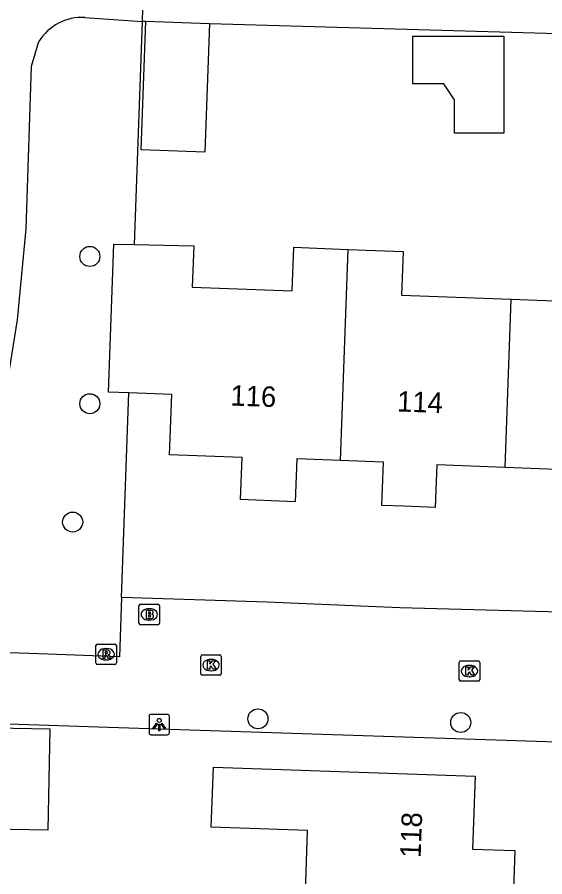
# Model space of a CAD drawing. Extents: x 158461 to 159795, y 387220 to 388672.
# Drawn here: x 159498.94 to 159524.72, y 387891.37 to 387933.4 of the extents above; entities that cross this region are included whole.
import ezdxf

# ---------------------------------------------------------------- set-up
doc = ezdxf.new("R2010")
doc.units = 0
for name, color, linetype in [('IMGEO_Boom', 7, 'Continuous'), ('IMGEO_Brandkraan', 7, 'Continuous'), ('IMGEO_Groenvoorziening', 7, 'Continuous'), ('IMGEO_Kolk', 7, 'Continuous'), ('IMGEO_Lichtpunt', 7, 'Continuous'), ('IMGEO_Pand', 7, 'Continuous'), ('IMGEO_Pand_nummerreeks', 7, 'Continuous'), ('IMGEO_Rioolput', 7, 'Continuous'), ('IMGEO_Voetpad_halfverhard', 7, 'Continuous'), ('IMGEO_Voetpad_open', 7, 'Continuous')]:
    doc.layers.add(name, color=color, linetype=linetype)

msp = doc.modelspace()

# ---------------------------------------------------------------- linework, layer by layer
at = {"layer": 'IMGEO_Boom'}
for centre in [(159502.488, 387921.704), (159502.488, 387914.505), (159501.65, 387908.715), (159510.703, 387899.094), (159520.609, 387898.915)]:
    msp.add_circle(centre, 0.489, dxfattribs=at)
at = {"layer": 'IMGEO_Brandkraan'}
for p, q in [((159504.89, 387903.772), (159504.89, 387904.624)), ((159504.965, 387904.698), (159505.817, 387904.698)), ((159505.891, 387904.624), (159505.891, 387903.772)), ((159505.378, 387904.478), (159505.403, 387904.478)), ((159505.817, 387903.698), (159504.965, 387903.698)), ((159505.401, 387903.918), (159505.376, 387903.918))]:
    msp.add_line(p, q, dxfattribs=at)
for points in [[(159504.89, 387903.772), (159504.89, 387904.624)], [(159504.965, 387904.698), (159505.817, 387904.698)], [(159505.891, 387904.624), (159505.891, 387903.772)], [(159505.238, 387904.398), (159505.238, 387903.998), (159505.451, 387903.998)], [(159505.469, 387904.398), (159505.238, 387904.398)], [(159505.417, 387904.317), (159505.363, 387904.317), (159505.363, 387904.241)], [(159505.363, 387904.241), (159505.416, 387904.241)], [(159505.425, 387904.165), (159505.363, 387904.165), (159505.363, 387904.084)], [(159505.817, 387903.698), (159504.965, 387903.698)], [(159505.363, 387904.084), (159505.425, 387904.084)]]:
    msp.add_lwpolyline(points, dxfattribs=at)
for centre, radius, start, end in [((159504.967, 387904.622), 0.0765, 91.552, 178.448), ((159504.967, 387904.622), 0.0765, 91.552, 178.448), ((159505.815, 387904.622), 0.0765, 1.552, 88.448), ((159505.815, 387904.622), 0.0765, 1.552, 88.448), ((159505.418, 387904.279), 0.0379, 267.8285, 90.9355), ((159505.426, 387904.124), 0.0404, 269.8759, 90.5077), ((159505.473, 387904.253), 0.145, 59.4692, 91.5367), ((159505.498, 387904.3), 0.0922, 285.5137, 58.1501), ((159505.503, 387904.108), 0.105, 301.3115, 78.989), ((159504.967, 387903.774), 0.0765, 181.552, 268.448), ((159504.967, 387903.774), 0.0765, 181.552, 268.448), ((159505.457, 387904.249), 0.251, 268.6676, 293.5347), ((159505.815, 387903.774), 0.0765, 271.552, 358.448), ((159505.815, 387903.774), 0.0765, 271.552, 358.448)]:
    msp.add_arc(centre, radius, start, end, dxfattribs=at)
for centre, major_axis, ratio, start_param, end_param in [((159505.377, 387904.198), (-0.387, 0.002), 0.722429, 4.712389, 7.853982), ((159505.402, 387904.198), (-0.39, 0.002), 0.717154, 1.570796, 4.712389)]:
    msp.add_ellipse(centre, major_axis=major_axis, ratio=ratio, start_param=start_param, end_param=end_param, dxfattribs=at)
at = {"layer": 'IMGEO_Groenvoorziening'}
for points in [[(159505.04, 387933.2), (159504.649, 387922.29)], [(159504.029, 387905.021), (159504.388, 387915.028)]]:
    msp.add_lwpolyline(points, dxfattribs=at)
at = {"layer": 'IMGEO_Kolk'}
for p, q in [((159507.911, 387901.296), (159507.911, 387902.148)), ((159507.986, 387902.222), (159508.838, 387902.222)), ((159508.399, 387902.002), (159508.424, 387902.002)), ((159508.912, 387902.148), (159508.912, 387901.296)), ((159520.537, 387901.003), (159520.537, 387901.855)), ((159520.612, 387901.929), (159521.464, 387901.929)), ((159521.025, 387901.709), (159521.05, 387901.709)), ((159521.538, 387901.855), (159521.538, 387901.003)), ((159508.838, 387901.222), (159507.986, 387901.222)), ((159508.422, 387901.442), (159508.397, 387901.442)), ((159521.464, 387900.929), (159520.612, 387900.929)), ((159521.048, 387901.149), (159521.023, 387901.149))]:
    msp.add_line(p, q, dxfattribs=at)
for points in [[(159507.911, 387901.296), (159507.911, 387902.148)], [(159507.986, 387902.222), (159508.838, 387902.222)], [(159508.912, 387902.148), (159508.912, 387901.296)], [(159508.232, 387901.922), (159508.355, 387901.922), (159508.355, 387901.771), (159508.485, 387901.922), (159508.649, 387901.922), (159508.503, 387901.771), (159508.656, 387901.522), (159508.504, 387901.522), (159508.419, 387901.686), (159508.355, 387901.619), (159508.355, 387901.522), (159508.232, 387901.522), (159508.232, 387901.922)], [(159520.537, 387901.003), (159520.537, 387901.855)], [(159520.612, 387901.929), (159521.464, 387901.929)], [(159520.858, 387901.629), (159520.981, 387901.629), (159520.981, 387901.478), (159521.111, 387901.629), (159521.275, 387901.629), (159521.129, 387901.478), (159521.282, 387901.229), (159521.13, 387901.229), (159521.045, 387901.393), (159520.981, 387901.326), (159520.981, 387901.229), (159520.858, 387901.229), (159520.858, 387901.629)], [(159521.538, 387901.855), (159521.538, 387901.003)], [(159508.838, 387901.222), (159507.986, 387901.222)], [(159521.464, 387900.929), (159520.612, 387900.929)]]:
    msp.add_lwpolyline(points, dxfattribs=at)
for centre, start, end in [((159507.988, 387902.146), 91.552, 178.448), ((159507.988, 387902.146), 91.552, 178.448), ((159508.836, 387902.146), 1.552, 88.448), ((159508.836, 387902.146), 1.552, 88.448), ((159520.614, 387901.853), 91.552, 178.448), ((159520.614, 387901.853), 91.552, 178.448), ((159521.462, 387901.853), 1.552, 88.448), ((159521.462, 387901.853), 1.552, 88.448), ((159507.988, 387901.298), 181.552, 268.448), ((159507.988, 387901.298), 181.552, 268.448), ((159508.836, 387901.298), 271.552, 358.448), ((159508.836, 387901.298), 271.552, 358.448), ((159520.614, 387901.005), 181.552, 268.448), ((159520.614, 387901.005), 181.552, 268.448), ((159521.462, 387901.005), 271.552, 358.448), ((159521.462, 387901.005), 271.552, 358.448)]:
    msp.add_arc(centre, 0.0765, start, end, dxfattribs=at)
for centre, major_axis, ratio, start_param, end_param in [((159508.398, 387901.722), (-0.387, 0.002), 0.722429, 4.712389, 7.853982), ((159508.423, 387901.722), (-0.39, 0.002), 0.717154, 1.570796, 4.712389), ((159521.024, 387901.429), (-0.387, 0.002), 0.722429, 4.712389, 7.853982), ((159521.049, 387901.429), (-0.39, 0.002), 0.717154, 1.570796, 4.712389)]:
    msp.add_ellipse(centre, major_axis=major_axis, ratio=ratio, start_param=start_param, end_param=end_param, dxfattribs=at)
at = {"layer": 'IMGEO_Lichtpunt'}
for p, q in [((159505.38, 387899.218), (159505.38, 387898.411)), ((159505.38, 387899.218), (159505.38, 387898.411)), ((159506.282, 387899.313), (159505.474, 387899.313)), ((159506.282, 387899.313), (159505.474, 387899.313)), ((159506.376, 387898.411), (159506.376, 387899.218)), ((159506.376, 387898.411), (159506.376, 387899.218)), ((159505.474, 387898.317), (159506.282, 387898.317)), ((159505.474, 387898.317), (159506.282, 387898.317))]:
    msp.add_line(p, q, dxfattribs=at)
for points in [[(159505.754, 387898.882), (159505.793, 387898.854), (159505.605, 387898.592), (159505.567, 387898.619), (159505.754, 387898.882)], [(159505.856, 387898.834), (159505.903, 387898.834), (159505.903, 387898.512), (159505.856, 387898.512), (159505.856, 387898.834)], [(159505.966, 387898.854), (159506.004, 387898.881), (159506.191, 387898.619), (159506.152, 387898.591), (159505.966, 387898.854)]]:
    msp.add_lwpolyline(points, dxfattribs=at)
msp.add_circle((159505.879, 387899.016), 0.0994, dxfattribs=at)
for centre, start, end in [((159505.474, 387899.218), 90, 180), ((159505.474, 387899.218), 90, 180), ((159506.282, 387899.218), 0, 90), ((159506.282, 387899.218), 0, 90), ((159505.474, 387898.411), 180, 270), ((159505.474, 387898.411), 180, 270), ((159506.282, 387898.411), 270, 0), ((159506.282, 387898.411), 270, 360)]:
    msp.add_arc(centre, 0.0946, start, end, dxfattribs=at)
at = {"layer": 'IMGEO_Pand'}
for points in [[(159508.329, 387933.095), (159508.103, 387926.799), (159505.005, 387926.91), (159505.231, 387933.206)], [(159505.231, 387933.206), (159508.329, 387933.095)], [(159522.723, 387927.726), (159520.301, 387927.726), (159520.301, 387929.362), (159519.778, 387930.148), (159518.273, 387930.148), (159518.273, 387932.471), (159522.723, 387932.471), (159522.723, 387927.726)], [(159504.388, 387915.028), (159503.396, 387915.065), (159503.669, 387922.31), (159504.649, 387922.29)], [(159504.649, 387922.29), (159507.569, 387922.229), (159507.492, 387920.205), (159512.373, 387920.02), (159512.453, 387922.152), (159515.087, 387922.052)], [(159515.087, 387922.052), (159514.718, 387911.729)], [(159515.087, 387922.052), (159517.798, 387921.95), (159517.717, 387919.816), (159523.069, 387919.614)], [(159523.069, 387919.614), (159528.598, 387919.406), (159528.68, 387921.584), (159531.281, 387921.486)], [(159522.775, 387911.383), (159523.069, 387919.614)], [(159514.718, 387911.729), (159512.602, 387911.809), (159512.523, 387909.711), (159511.352, 387909.755), (159509.857, 387909.812), (159509.934, 387911.866), (159506.382, 387912), (159506.494, 387914.948), (159504.388, 387915.028)], [(159522.775, 387911.383), (159519.438, 387911.509), (159519.36, 387909.431), (159517.846, 387909.488), (159516.756, 387909.529), (159516.836, 387911.649), (159514.718, 387911.729)], [(159530.91, 387911.105), (159528.826, 387911.184), (159528.747, 387909.086), (159527.486, 387909.134), (159526.03, 387909.189), (159526.108, 387911.258), (159522.775, 387911.383)], [(159497.834, 387898.656), (159500.539, 387898.602), (159500.441, 387893.652), (159497.736, 387893.705), (159497.834, 387898.656)], [(159513.026, 387890.598), (159513.13, 387893.638), (159508.425, 387893.799), (159508.525, 387896.731), (159521.312, 387896.294), (159521.19, 387892.721), (159523.252, 387892.65), (159523.17, 387890.251)]]:
    msp.add_lwpolyline(points, dxfattribs=at)
at = {"layer": 'IMGEO_Rioolput'}
for p, q in [((159502.785, 387901.826), (159502.785, 387902.678)), ((159502.86, 387902.752), (159503.712, 387902.752)), ((159503.273, 387902.532), (159503.298, 387902.532)), ((159503.786, 387902.678), (159503.786, 387901.826)), ((159503.712, 387901.752), (159502.86, 387901.752)), ((159503.296, 387901.972), (159503.271, 387901.972))]:
    msp.add_line(p, q, dxfattribs=at)
for points in [[(159502.785, 387901.826), (159502.785, 387902.678)], [(159502.86, 387902.752), (159503.712, 387902.752)], [(159503.374, 387902.45), (159503.122, 387902.452), (159503.122, 387902.052)], [(159503.786, 387902.678), (159503.786, 387901.826)], [(159503.122, 387902.052), (159503.246, 387902.052), (159503.246, 387902.214), (159503.257, 387902.214)], [(159503.3, 387902.371), (159503.246, 387902.371), (159503.246, 387902.29)], [(159503.246, 387902.29), (159503.298, 387902.29)], [(159503.304, 387902.185), (159503.375, 387902.052), (159503.515, 387902.052), (159503.45, 387902.178)], [(159503.712, 387901.752), (159502.86, 387901.752)]]:
    msp.add_lwpolyline(points, dxfattribs=at)
for centre, radius, start, end in [((159502.862, 387902.676), 0.0765, 91.552, 178.448), ((159502.862, 387902.676), 0.0765, 91.552, 178.448), ((159503.373, 387902.34), 0.109, 350.3612, 89.416), ((159503.71, 387902.676), 0.0765, 1.552, 88.448), ((159503.71, 387902.676), 0.0765, 1.552, 88.448), ((159503.256, 387902.161), 0.0533, 26.0293, 88.6989), ((159503.282, 387902.479), 0.19, 274.7715, 282.9687), ((159503.306, 387902.275), 0.0964, 77.0061, 93.1865), ((159503.32, 387902.332), 0.0378, 276.6634, 79.6772), ((159503.371, 387902.34), 0.112, 277.5842, 350.9817), ((159503.355, 387902.125), 0.108, 29.5134, 73.7905), ((159502.862, 387901.828), 0.0765, 181.552, 268.448), ((159502.862, 387901.828), 0.0765, 181.552, 268.448), ((159503.71, 387901.828), 0.0765, 271.552, 358.448), ((159503.71, 387901.828), 0.0765, 271.552, 358.448)]:
    msp.add_arc(centre, radius, start, end, dxfattribs=at)
for centre, major_axis, ratio, start_param, end_param in [((159503.272, 387902.252), (-0.387, 0.002), 0.722429, 4.712389, 7.853982), ((159503.297, 387902.252), (-0.39, 0.002), 0.717154, 1.570796, 4.712389)]:
    msp.add_ellipse(centre, major_axis=major_axis, ratio=ratio, start_param=start_param, end_param=end_param, dxfattribs=at)
at = {"layer": 'IMGEO_Voetpad_halfverhard'}
for points in [[(159502.239, 387933.389), (159505.04, 387933.2)], [(159505.041, 387933.211), (159505.04, 387933.2)], [(159496.167, 387903.78), (159497.831, 387911.671), (159498.948, 387918.606), (159499.379, 387923.051), (159499.645, 387931.013), (159500, 387932.214)]]:
    msp.add_lwpolyline(points, dxfattribs=at)
msp.add_arc((159502.101, 387930.932), 2.461, 86.7786, 148.6013, dxfattribs=at)
at = {"layer": 'IMGEO_Voetpad_open'}
for points in [[(159505.12, 387934.842), (159505.046, 387933.358), (159505.041, 387933.211)], [(159505.041, 387933.211), (159505.231, 387933.206)], [(159508.329, 387933.095), (159533.303, 387932.376)], [(159504.029, 387905.021), (159503.945, 387902.121), (159500, 387902.269), (159497.108, 387902.376)], [(159550.292, 387903.468), (159533.819, 387903.993), (159527.283, 387904.264), (159517.64, 387904.527), (159511.146, 387904.796), (159504.029, 387905.021)], [(159530.252, 387880.602), (159530.787, 387897.767), (159503.888, 387898.659), (159500, 387898.788), (159496.977, 387898.888)]]:
    msp.add_lwpolyline(points, dxfattribs=at)

# ---------------------------------------------------------------- texts
at = {"layer": 'IMGEO_Pand_nummerreeks'}
for s, rotation, p in [('116', 357.9601, (159509.348, 387914.416)), ('114', 357.9601, (159517.49, 387914.126)), ('118', 88.0059, (159518.651, 387892.281))]:
    msp.add_text(s, height=1, rotation=rotation, dxfattribs=at).set_placement(p)

doc.saveas('drawing.dxf')
